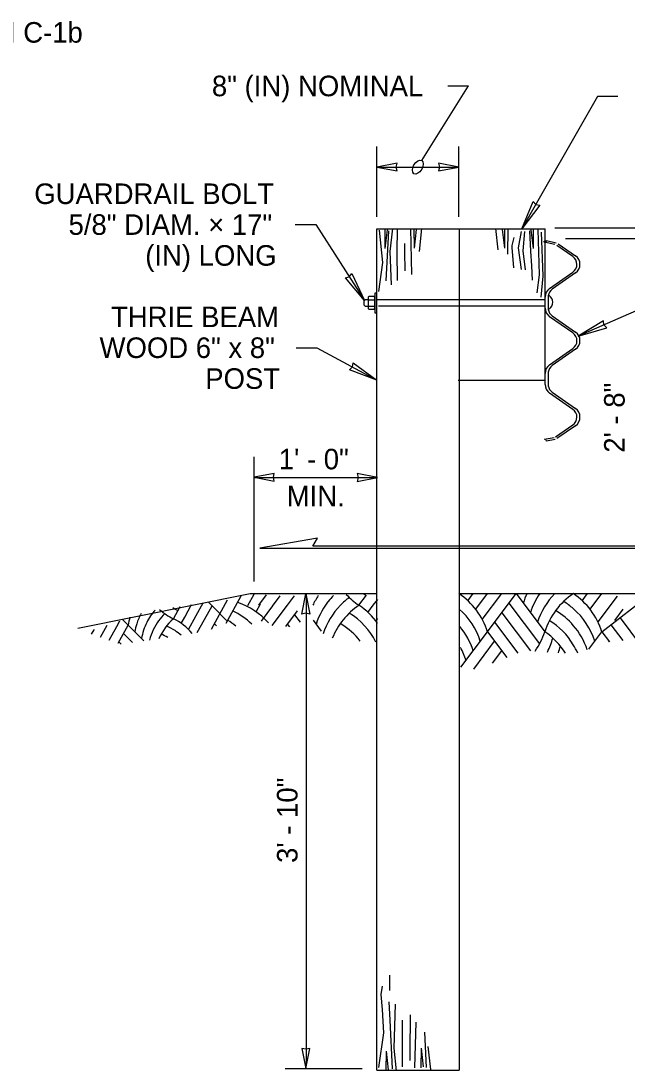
# Model space of a CAD drawing. Extents: x 1312564.2 to 1312581.5, y 1207298.4 to 1207352.6.
# Drawn here: x 1312576.328 to 1312578.69, y 1207315.426 to 1207319.517 of the extents above; entities that cross this region are included whole.
import ezdxf

# ---------------------------------------------------------------- set-up
doc = ezdxf.new("R2010")
doc.units = 0
for name, color, linetype in [('Level 11', 7, 'Continuous'), ('Level 15', 7, 'Continuous'), ('Level 20', 7, 'Continuous'), ('Level 3', 7, 'Continuous'), ('Level 6', 7, 'Continuous')]:
    doc.layers.add(name, color=color, linetype=linetype)

msp = doc.modelspace()

# ---------------------------------------------------------------- linework, layer by layer
at = {"layer": 'Level 11'}
for p, q in [((1312577.7458, 1207318.7077), (1312577.7464, 1207318.6303)), ((1312577.794, 1207318.7053), (1312577.7926, 1207318.6183)), ((1312577.8591, 1207318.7086), (1312577.8598, 1207318.6311)), ((1312578.035, 1207318.7074), (1312578.3705, 1207318.7074)), ((1312578.2125, 1207318.7086), (1312578.2118, 1207318.6311)), ((1312578.2777, 1207318.697), (1312578.2657, 1207318.6333)), ((1312578.2907, 1207318.697), (1312578.2843, 1207318.6206)), ((1312578.3241, 1207318.7077), (1312578.3235, 1207318.6303)), ((1312578.2483, 1207318.6733), (1312578.2411, 1207318.6421)), ((1312577.7511, 1207315.4262), (1312577.7518, 1207315.5036)), ((1312577.8876, 1207315.4381), (1312577.8882, 1207315.5156))]:
    msp.add_line(p, q, dxfattribs=at)
for points in [[(1312577.7237, 1207318.702), (1312577.7364, 1207318.5759), (1312577.7207, 1207318.4634)], [(1312577.7547, 1207318.7033), (1312577.7464, 1207318.6303)], [(1312577.76, 1207318.6994), (1312577.7499, 1207318.5046)], [(1312577.7759, 1207318.7076), (1312577.7658, 1207318.6183)], [(1312577.8458, 1207318.708), (1312577.8503, 1207318.5285)], [(1312577.868, 1207318.7041), (1312577.8598, 1207318.6311)], [(1312577.8892, 1207318.7083), (1312577.8791, 1207318.6191)], [(1312578.1769, 1207318.7083), (1312578.1864, 1207318.6245)], [(1312578.2036, 1207318.7041), (1312578.2118, 1207318.6311)], [(1312578.2258, 1207318.708), (1312578.2233, 1207318.6089)], [(1312578.31, 1207318.6994), (1312578.3141, 1207318.6194), (1312578.317, 1207318.5634), (1312578.3199, 1207318.5073)], [(1312578.3153, 1207318.7033), (1312578.3235, 1207318.6303)], [(1312578.3416, 1207318.7041), (1312578.3468, 1207318.5281), (1312578.3383, 1207318.457)], [(1312578.355, 1207318.6941), (1312578.3611, 1207318.5232), (1312578.3533, 1207318.4413)], [(1312577.8228, 1207318.6496), (1312577.8228, 1207318.6183)], [(1312578.2411, 1207318.6421), (1312578.241, 1207318.6336), (1312578.2472, 1207318.5551)], [(1312578.2657, 1207318.6333), (1312578.2778, 1207318.548)], [(1312577.7658, 1207318.6183), (1312577.7703, 1207318.4894)], [(1312577.7926, 1207318.6183), (1312577.7926, 1207318.6183), (1312577.7934, 1207318.5062)], [(1312577.8228, 1207318.6183), (1312577.8238, 1207318.5428)], [(1312578.2843, 1207318.6206), (1312578.2925, 1207318.5476)], [(1312577.7648, 1207315.7401), (1312577.7659, 1207315.7998)], [(1312577.7226, 1207315.4404), (1312577.7413, 1207315.5744), (1312577.7369, 1207315.6655), (1312577.7311, 1207315.7241), (1312577.7371, 1207315.7565)], [(1312577.7758, 1207315.4345), (1312577.766, 1207315.6243), (1312577.7623, 1207315.6952)], [(1312577.7816, 1207315.5156), (1312577.7876, 1207315.687)], [(1312577.8141, 1207315.498), (1312577.8151, 1207315.6246)], [(1312577.8443, 1207315.498), (1312577.8463, 1207315.6444)], [(1312577.8631, 1207315.4386), (1312577.8676, 1207315.6169)], [(1312577.9086, 1207315.44), (1312577.9015, 1207315.5771)], [(1312577.76, 1207315.4306), (1312577.7518, 1207315.5036)], [(1312577.7917, 1207315.4263), (1312577.7816, 1207315.5156)], [(1312577.815, 1207315.443), (1312577.8141, 1207315.498)], [(1312577.8443, 1207315.4667), (1312577.8443, 1207315.498)], [(1312577.8964, 1207315.4425), (1312577.8882, 1207315.5156)], [(1312577.9245, 1207315.4319), (1312577.9144, 1207315.5211)]]:
    msp.add_lwpolyline(points, dxfattribs=at)
at = {"layer": 'Level 15'}
for p, q in [((1312577.8895, 1207318.9737), (1312578.0713, 1207319.2636)), ((1312577.9911, 1207319.2636), (1312578.0713, 1207319.2636)), ((1312577.7153, 1207318.7532), (1312577.7153, 1207319.0278)), ((1312578.0337, 1207318.7532), (1312578.0337, 1207319.0278)), ((1312577.7153, 1207318.9477), (1312578.0337, 1207318.9477)), ((1312578.4088, 1207318.7105), (1312578.8007, 1207318.7105)), ((1312578.3666, 1207318.6549), (1312578.3674, 1207318.659)), ((1312578.4085, 1207318.6455), (1312578.3666, 1207318.6549)), ((1312578.3674, 1207318.659), (1312578.3753, 1207318.6575)), ((1312578.3753, 1207318.6575), (1312578.3755, 1207318.6584)), ((1312578.4788, 1207318.5987), (1312578.416, 1207318.6424)), ((1312578.4215, 1207318.6491), (1312578.4889, 1207318.6022)), ((1312578.4501, 1207318.6689), (1312578.8007, 1207318.6689)), ((1312578.3879, 1207318.4747), (1312578.4789, 1207318.5383)), ((1312578.489, 1207318.5351), (1312578.398, 1207318.4715)), ((1312578.3704, 1207318.3983), (1312578.3704, 1207318.4412)), ((1312578.3823, 1207318.4466), (1312578.3823, 1207318.3931)), ((1312578.4789, 1207318.3012), (1312578.3879, 1207318.3647)), ((1312578.398, 1207318.3682), (1312578.489, 1207318.3047)), ((1312578.3879, 1207318.1772), (1312578.4789, 1207318.2408)), ((1312578.489, 1207318.2376), (1312578.398, 1207318.174)), ((1312578.3704, 1207318.1008), (1312578.3704, 1207318.1437)), ((1312578.3825, 1207318.1488), (1312578.3821, 1207318.0956)), ((1312578.4789, 1207318.0037), (1312578.3879, 1207318.0673)), ((1312578.398, 1207318.0707), (1312578.489, 1207318.0072)), ((1312578.4114, 1207317.8964), (1312578.4788, 1207317.9433)), ((1312578.4889, 1207317.9401), (1312578.4166, 1207317.8901)), ((1312578.3666, 1207317.8871), (1312578.4053, 1207317.8939)), ((1312577.2363, 1207317.461), (1312577.2363, 1207317.819)), ((1312577.2363, 1207317.7378), (1312577.7171, 1207317.7378)), ((1312577.2363, 1207317.3327), (1312577.2363, 1207317.461)), ((1312576.5496, 1207317.1513), (1312577.2211, 1207317.286)), ((1312577.2211, 1207317.286), (1312577.7153, 1207317.286)), ((1312577.2363, 1207317.286), (1312577.7153, 1207317.286)), ((1312577.3575, 1207317.286), (1312577.7153, 1207317.286)), ((1312577.4386, 1207317.286), (1312577.4386, 1207315.4469)), ((1312578.035, 1207317.286), (1312579.5055, 1207317.286)), ((1312577.3575, 1207315.4355), (1312577.658, 1207315.4355))]:
    msp.add_line(p, q, dxfattribs=at)
for points in [[(1312578.6543, 1207319.222), (1312578.5741, 1207319.222), (1312578.2802, 1207318.7074)], [(1312577.3965, 1207318.7235), (1312577.4766, 1207318.7235), (1312577.6663, 1207318.428)], [(1312578.3755, 1207318.6584), (1312578.3763, 1207318.6617), (1312578.4142, 1207318.6526)], [(1312578.8476, 1207318.4062), (1312578.7675, 1207318.4062), (1312578.4999, 1207318.2883)], [(1312577.4008, 1207318.2438), (1312577.4809, 1207318.2438), (1312577.7153, 1207318.1171)], [(1312578.4093, 1207317.8867), (1312578.376, 1207317.8804), (1312578.3751, 1207317.8844)]]:
    msp.add_lwpolyline(points, dxfattribs=at)
for points in [[(1312577.7153, 1207318.9477), (1312577.794, 1207318.9323), (1312577.7904, 1207318.9477), (1312577.794, 1207318.9632)], [(1312578.0337, 1207318.9477), (1312577.955, 1207318.9632), (1312577.9586, 1207318.9477), (1312577.955, 1207318.9323)], [(1312578.2802, 1207318.7074), (1312578.3245, 1207318.8138), (1312578.3348, 1207318.8017), (1312578.3504, 1207318.7989)], [(1312577.6663, 1207318.428), (1312577.5919, 1207318.5162), (1312577.6074, 1207318.5198), (1312577.6171, 1207318.5323)], [(1312578.4999, 1207318.2883), (1312578.6105, 1207318.3208), (1312578.5996, 1207318.3324), (1312578.5984, 1207318.3482)], [(1312577.7153, 1207318.1171), (1312577.6076, 1207318.1583), (1312577.6194, 1207318.1689), (1312577.6218, 1207318.1846)], [(1312577.2363, 1207317.7389), (1312577.3151, 1207317.7235), (1312577.3114, 1207317.7389), (1312577.3151, 1207317.7544)], [(1312577.7171, 1207317.7379), (1312577.6383, 1207317.7533), (1312577.642, 1207317.7379), (1312577.6383, 1207317.7224)], [(1312577.4376, 1207317.2845), (1312577.453, 1207317.2057), (1312577.4376, 1207317.2094), (1312577.4221, 1207317.2057)], [(1312577.4376, 1207315.4355), (1312577.453, 1207315.5143), (1312577.4376, 1207315.5106), (1312577.4221, 1207315.5143)]]:
    msp.add_lwpolyline(points, close=True, dxfattribs=at)
for centre, radius, start, end in [((1312578.4578, 1207318.5685), 0.0368, 304.9391, 55.192), ((1312578.4656, 1207318.5686), 0.0409, 304.9391, 55.192), ((1312578.4113, 1207318.4412), 0.0409, 124.9391, 180), ((1312578.4191, 1207318.4413), 0.0368, 124.9391, 171.9143), ((1312578.4113, 1207318.3983), 0.0409, 180, 235.0609), ((1312578.4191, 1207318.3984), 0.0368, 188.5357, 235.0609), ((1312578.4578, 1207318.271), 0.0368, 304.9391, 55.0609), ((1312578.4656, 1207318.2711), 0.0409, 304.9391, 55.0609), ((1312578.4113, 1207318.1437), 0.0409, 124.9391, 180), ((1312578.4191, 1207318.1439), 0.0368, 124.9391, 172.1431), ((1312578.4113, 1207318.1008), 0.0409, 180, 235.0609), ((1312578.4191, 1207318.1009), 0.0368, 187.908, 235.0609), ((1312578.4578, 1207317.9735), 0.0368, 304.808, 55.0609), ((1312578.4656, 1207317.9736), 0.0409, 304.808, 55.0609)]:
    msp.add_arc(centre, radius, start, end, dxfattribs=at)
msp.add_ellipse((1312577.8745, 1207318.9477), major_axis=(0.015, 0.026), ratio=0.57735, dxfattribs=at)
at = {"layer": 'Level 20'}
for p, q in [((1312577.2118, 1207317.2392), (1312577.2366, 1207317.2839)), ((1312578.0693, 1207317.2583), (1312578.0902, 1207317.286)), ((1312578.1, 1207317.2247), (1312578.1459, 1207317.286)), ((1312578.1258, 1207317.1849), (1312578.2017, 1207317.286)), ((1312578.1459, 1207317.1373), (1312578.2575, 1207317.286)), ((1312578.2575, 1207317.286), (1312578.369, 1207317.1373)), ((1312578.5155, 1207317.2583), (1312578.5363, 1207317.286)), ((1312578.5461, 1207317.2247), (1312578.592, 1207317.286)), ((1312578.592, 1207317.1373), (1312578.7837, 1207317.286)), ((1312576.9659, 1207317.1941), (1312576.9929, 1207317.2429)), ((1312577.0101, 1207317.2002), (1312577.0373, 1207317.2495)), ((1312577.0587, 1207317.2526), (1312577.104, 1207317.207)), ((1312577.0699, 1207317.1477), (1312577.1331, 1207317.262)), ((1312577.127, 1207317.1711), (1312577.1854, 1207317.2768)), ((1312577.2439, 1207317.2152), (1312577.2607, 1207317.2455)), ((1312577.2548, 1207317.2405), (1312577.2851, 1207317.2809)), ((1312577.3084, 1207317.2376), (1312577.3379, 1207317.2769)), ((1312577.3663, 1207317.2405), (1312577.3939, 1207317.2773)), ((1312577.6451, 1207317.2405), (1312577.6743, 1207317.2794)), ((1312577.7009, 1207317.2405), (1312577.718, 1207317.2632)), ((1312578.2296, 1207317.2488), (1312578.3489, 1207317.0897)), ((1312578.5775, 1207317.1758), (1312578.6523, 1207317.2756)), ((1312576.9217, 1207317.188), (1312576.9485, 1207317.2363)), ((1312577.0144, 1207317.1343), (1312577.0543, 1207317.2064)), ((1312577.0543, 1207317.2064), (1312577.0723, 1207317.2389)), ((1312577.1038, 1207317.2064), (1312577.129, 1207317.181)), ((1312577.2646, 1207317.1792), (1312577.309, 1207317.2384)), ((1312577.3068, 1207317.1612), (1312577.3663, 1207317.2405)), ((1312577.3596, 1207317.1572), (1312577.4054, 1207317.2183)), ((1312577.3942, 1207317.2033), (1312577.4157, 1207317.1747)), ((1312577.6801, 1207317.2127), (1312577.7009, 1207317.2405)), ((1312578.2017, 1207317.2116), (1312578.3135, 1207317.0626)), ((1312578.6424, 1207317.1818), (1312578.6754, 1207317.2257)), ((1312576.6566, 1207317.1511), (1312576.6633, 1207317.1633)), ((1312576.7008, 1207317.1573), (1312576.7136, 1207317.1804)), ((1312576.706, 1207317.093), (1312576.745, 1207317.1634)), ((1312576.7244, 1207317.1841), (1312576.745, 1207317.1634)), ((1312576.745, 1207317.1634), (1312576.806, 1207317.1019)), ((1312576.9525, 1207317.1698), (1312576.9659, 1207317.1941)), ((1312576.9804, 1207317.1466), (1312577.0101, 1207317.2002)), ((1312577.081, 1207317.1695), (1312577.0897, 1207317.1607)), ((1312577.3663, 1207317.1661), (1312577.3738, 1207317.1562)), ((1312577.466, 1207317.182), (1312577.4982, 1207317.139)), ((1312577.7107, 1207317.1792), (1312577.718, 1207317.1889)), ((1312578.1738, 1207317.1745), (1312578.264, 1207317.0543)), ((1312578.6273, 1207317.1646), (1312578.6736, 1207317.1029)), ((1312578.6625, 1207317.192), (1312578.7425, 1207317.0854)), ((1312576.6029, 1207317.1278), (1312576.6124, 1207317.145)), ((1312576.6124, 1207317.145), (1312576.613, 1207317.1461)), ((1312576.6373, 1207317.1162), (1312576.6566, 1207317.1511)), ((1312576.6716, 1207317.1046), (1312576.7008, 1207317.1573)), ((1312576.727, 1207317.1309), (1312576.7618, 1207317.0958)), ((1312578.0427, 1207316.9996), (1312578.1459, 1207317.1373)), ((1312578.1459, 1207317.1373), (1312578.2211, 1207317.0371)), ((1312578.5415, 1207317.0699), (1312578.592, 1207317.1373)), ((1312578.592, 1207317.1373), (1312578.6211, 1207317.0985)), ((1312576.709, 1207317.0984), (1312576.7176, 1207317.0896)), ((1312578.0924, 1207316.9915), (1312578.1738, 1207317.1001)), ((1312578.6179, 1207317.0974), (1312578.6199, 1207317.1001)), ((1312578.1657, 1207317.0149), (1312578.2017, 1207317.0629))]:
    msp.add_line(p, q, dxfattribs=at)
msp.add_lwpolyline([(1312579.5187, 1207317.4705), (1312577.4647, 1207317.4705), (1312577.4829, 1207317.5022), (1312577.2586, 1207317.4626), (1312579.5187, 1207317.4626)], dxfattribs=at)
for centre, radius, start, end in [((1312577.8305, 1207317.5119), 0.2822, 233.9894, 236.0964), ((1312577.877, 1207317.0517), 0.2822, 17.6434, 56.0955), ((1312578.5543, 1207317.1633), 0.2822, 154.2266, 162.3566), ((1312578.5822, 1207317.1261), 0.2822, 145.491, 162.3566), ((1312578.6101, 1207317.0889), 0.2822, 135.7127, 162.3566), ((1312578.638, 1207317.0517), 0.2822, 123.9036, 162.3566), ((1312578.3231, 1207317.0517), 0.2822, 17.6434, 56.0963), ((1312577.0818, 1207316.9842), 0.2822, 41.7401, 71.0876), ((1312577.7189, 1207317.1177), 0.2822, 145.4016, 154.2266), ((1312577.7468, 1207317.0806), 0.2822, 139.7741, 162.3566), ((1312577.7468, 1207317.0806), 0.2822, 135.4843, 141.7302), ((1312577.7747, 1207317.0434), 0.2822, 126.331, 135.7128), ((1312577.8026, 1207317.4747), 0.2822, 222.8026, 236.0964), ((1312578.2952, 1207317.0146), 0.2822, 48.9597, 58.5465), ((1312576.9937, 1207317.0988), 0.2258, 150.8896, 162.1338), ((1312577.0199, 1207317.0725), 0.2258, 138.5624, 153.3983), ((1312577.0461, 1207317.0461), 0.2258, 134.2382, 143.62), ((1312577.0207, 1207317.3909), 0.2258, 227.4903, 244.0036), ((1312577.0387, 1207317.4234), 0.2258, 237.9898, 244.0036), ((1312577.029, 1207316.9657), 0.2822, 45.4037, 64.0036), ((1312577.7747, 1207317.0434), 0.2822, 135.7127, 162.3939), ((1312577.8026, 1207317.0062), 0.2822, 123.9036, 157.9179), ((1312577.4598, 1207316.969), 0.2822, 27.04, 58.5465), ((1312577.4877, 1207317.0062), 0.2822, 35.3583, 56.0963), ((1312577.8491, 1207317.0146), 0.2822, 17.6434, 48.4909), ((1312578.2673, 1207316.9774), 0.2822, 40.9413, 59.3021), ((1312578.2952, 1207317.0146), 0.2822, 17.6434, 48.9597), ((1312576.9675, 1207317.1252), 0.2258, 162.3619, 170.2638), ((1312576.9937, 1207317.0988), 0.2258, 162.1338, 170.2638), ((1312577.0199, 1207317.0725), 0.2258, 153.3982, 170.2638), ((1312577.0461, 1207317.0461), 0.2258, 143.6199, 164.8773), ((1312577.0723, 1207317.0197), 0.2258, 131.8108, 156.378), ((1312576.8228, 1207316.985), 0.2258, 40.2821, 64.0036), ((1312576.9825, 1207316.9435), 0.2822, 49.7746, 57.7344), ((1312577.4288, 1207316.9261), 0.2822, 38.3293, 58.5465), ((1312578.2394, 1207316.9402), 0.2822, 31.3316, 58.4874), ((1312578.2673, 1207316.9774), 0.2822, 18.6105, 40.9414), ((1312576.7868, 1207316.92), 0.2258, 59.7553, 67.2094), ((1312576.8048, 1207316.9525), 0.2258, 56.8669, 66.4537), ((1312576.8048, 1207316.9525), 0.2258, 49.2797, 56.867), ((1312577.8212, 1207316.9774), 0.2822, 17.6434, 39.7833), ((1312578.1, 1207317.2228), 0.2822, 325.1184, 342.3566), ((1312578.2116, 1207316.903), 0.2822, 32.3106, 56.0964), ((1312578.1279, 1207317.1857), 0.2822, 333.1908, 345.0113), ((1312578.1558, 1207317.1485), 0.2822, 340.7998, 346.3199), ((1312578.2394, 1207316.9402), 0.2822, 23.7964, 31.3317), ((1312577.7933, 1207316.9402), 0.2822, 17.6434, 28.8861)]:
    msp.add_arc(centre, radius, start, end, dxfattribs=at)
at = {"layer": 'Level 3'}
for p, q in [((1312578.3705, 1207318.1157), (1312578.0314, 1207318.1157)), ((1312577.7153, 1207315.4295), (1312578.035, 1207315.4295))]:
    msp.add_line(p, q, dxfattribs=at)
for points in [[(1312577.7153, 1207317.3377), (1312577.7153, 1207318.7074), (1312578.035, 1207318.7074), (1312578.035, 1207317.3372)], [(1312578.3705, 1207318.1157), (1312578.3705, 1207318.7074)], [(1312577.7153, 1207315.4295), (1312577.7153, 1207317.3377)], [(1312578.035, 1207317.3372), (1312578.035, 1207315.4295)]]:
    msp.add_lwpolyline(points, dxfattribs=at)
at = {"layer": 'Level 6'}
for p, q in [((1312577.6807, 1207318.4369), (1312577.6807, 1207318.3997)), ((1312577.704, 1207318.4431), (1312577.6836, 1207318.4431)), ((1312577.6836, 1207318.4307), (1312577.704, 1207318.4307)), ((1312577.707, 1207318.3997), (1312577.707, 1207318.4369)), ((1312578.3711, 1207318.4305), (1312577.7169, 1207318.4305)), ((1312577.6836, 1207318.4059), (1312577.704, 1207318.4059)), ((1312577.6836, 1207318.3935), (1312577.704, 1207318.3935)), ((1312578.3706, 1207318.4061), (1312577.7206, 1207318.4061))]:
    msp.add_line(p, q, dxfattribs=at)
msp.add_lwpolyline([(1312577.6807, 1207318.4305), (1312577.6687, 1207318.4305), (1312577.6638, 1207318.4256), (1312577.6638, 1207318.411), (1312577.6687, 1207318.4061), (1312577.6807, 1207318.4061)], dxfattribs=at)
msp.add_lwpolyline([(1312577.7146, 1207318.4566), (1312577.707, 1207318.4566), (1312577.707, 1207318.3799), (1312577.7146, 1207318.3799)], close=True, dxfattribs=at)
for centre, radius, start, end in [((1312577.6887, 1207318.4369), 0.00806, 129.5978, 180.0012), ((1312577.6989, 1207318.4369), 0.00806, 5.2881, 50.4022), ((1312578.3686, 1207318.4209), 0.0318, 302.7791, 57.2209), ((1312577.6887, 1207318.3997), 0.00806, 180.0012, 230.4022), ((1312577.6989, 1207318.3997), 0.00806, 309.5978, 354.6943)]:
    msp.add_arc(centre, radius, start, end, dxfattribs=at)

# ---------------------------------------------------------------- texts
at = {"layer": 'Level 20'}
for s, height, p in [('STANDARD PLAN C-1b', 0.080117, (1312575.4078, 1207319.4322)), ('8" (IN) NOMINAL', 0.080117, (1312577.0718, 1207319.2235)), ('GUARDRAIL BOLT', 0.080117, (1312576.3795, 1207318.8036)), ('5/8" DIAM. × 17" ', 0.080117, (1312576.5131, 1207318.6835)), ('(IN) LONG', 0.08012, (1312576.812, 1207318.5633)), ('THRIE BEAM', 0.08012, (1312576.6787, 1207318.3239)), ('WOOD 6" x 8"', 0.080117, (1312576.634, 1207318.2038)), ('POST', 0.08012, (1312577.0459, 1207318.0836)), ('1\' - 0"', 0.08012, (1312577.3325, 1207317.7699)), ('MIN.', 0.08012, (1312577.3634, 1207317.6257))]:
    msp.add_text(s, height=height, dxfattribs=at).set_placement(p)
for s, p in [('2\' - 8"', (1312578.6805, 1207317.8348)), ('3\' - 10"', (1312577.4055, 1207316.2367))]:
    msp.add_text(s, height=0.08012, rotation=90, dxfattribs=at).set_placement(p)

doc.saveas('drawing.dxf')
